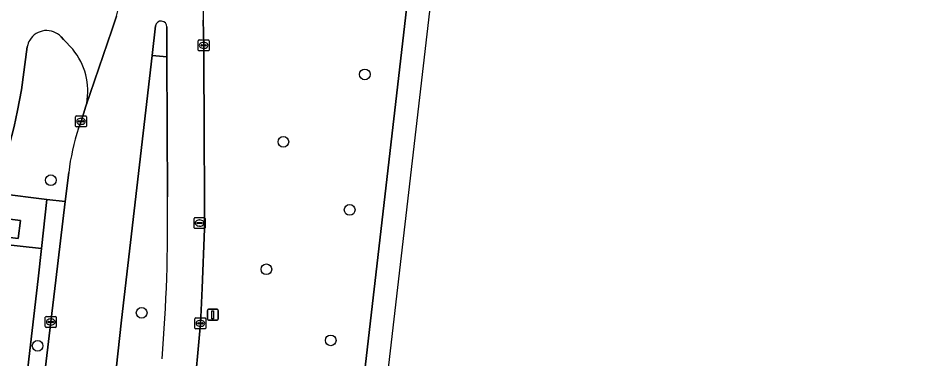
# Model space of a CAD drawing. Extents: x 160856 to 161310, y 384024 to 384878.
# Drawn here: x 161227.9 to 161310.2, y 384340.5 to 384371.7 of the extents above; entities that cross this region are included whole.
import ezdxf

# ---------------------------------------------------------------- set-up
doc = ezdxf.new("R2010")
doc.units = 0
for name, color, linetype in [('IMGEO_Berm_groen', 7, 'Continuous'), ('IMGEO_Boom', 7, 'Continuous'), ('IMGEO_Kolk', 7, 'Continuous'), ('IMGEO_Lichtmast', 7, 'Continuous'), ('IMGEO_OVBaan_gesloten', 7, 'Continuous'), ('IMGEO_Parkeervlak_open', 7, 'Continuous'), ('IMGEO_Rijbaan_lokaal_gesloten', 7, 'Continuous'), ('IMGEO_Rijbaan_lokaal_open', 7, 'Continuous'), ('IMGEO_Rioolput', 7, 'Continuous'), ('IMGEO_Verkeerseiland_gesloten', 7, 'Continuous'), ('IMGEO_Voetpad_gesloten', 7, 'Continuous'), ('IMGEO_Voetpad_open', 7, 'Continuous')]:
    doc.layers.add(name, color=color, linetype=linetype)

msp = doc.modelspace()

# ---------------------------------------------------------------- linework, layer by layer
at = {"layer": 'IMGEO_Berm_groen'}
for points in [[(161255.762, 384306.536), (161255.855, 384307.557), (161258.549, 384330.534), (161267.816, 384410.795), (161275.145, 384473.806)], [(161244.825, 384371.498), (161244.87, 384369.186), (161244.905, 384360.245), (161244.931, 384356.174), (161244.931, 384352.403), (161244.744, 384346.988), (161244.636, 384344.99), (161244.569, 384343.776), (161243.933, 384336.745), (161243.26, 384328.548), (161242.913, 384324.42), (161241.698, 384310.8), (161241.504, 384308.972), (161241.469, 384308.269), (161241.442, 384308.039)], [(161232.905, 384368.831), (161232.063, 384369.732), (161231.837, 384369.974)], [(161228.754, 384369.063), (161228.216, 384365.121), (161227.866, 384363.222), (161227.542, 384361.779), (161227.114, 384360.114), (161226.151, 384355.631), (161230.526, 384355.098), (161232.221, 384354.922), (161232.536, 384357.556)], [(161241.549, 384355.349), (161241.5, 384368.148), (161240.167, 384368.249), (161237.363, 384344.068), (161234.037, 384313.522), (161233.524, 384309.114), (161233.506, 384308.955), (161233.495, 384308.846)], [(161233.441, 384361.616), (161233.668, 384362.238), (161234.113, 384363.625)], [(161234.113, 384363.625), (161234.183, 384363.88)]]:
    msp.add_lwpolyline(points, dxfattribs=at)
msp.add_lwpolyline([(161229.318, 384330.573), (161230.903, 384343.902), (161231.358, 384347.709), (161232.221, 384354.922), (161230.526, 384355.098), (161230.065, 384350.609), (161229.745, 384347.857), (161225.325, 384310.055), (161225.116, 384308.834), (161226.705, 384308.649), (161226.975, 384310.766)], close=True, dxfattribs=at)
for centre, radius, start, end in [((161406.986, 384370.689), 162.163, 174.34924, 179.71407), ((161230.527, 384368.737), 1.802, 43.36458, 148.87919), ((161230.545, 384368.728), 1.822, 148.95455, 169.41532), ((161228.265, 384364.993), 6.021, 349.34904, 39.59855), ((161252.979, 384355.13), 20.587, 161.63552, 173.23216), ((161097.454, 384352.638), 144.121, 355.17606, 1.07793)]:
    msp.add_arc(centre, radius, start, end, dxfattribs=at)
at = {"layer": 'IMGEO_Boom'}
for centre in [(161259.595, 384366.53), (161252.152, 384360.367), (161230.903, 384356.858), (161258.208, 384354.145), (161250.599, 384348.719), (161239.204, 384344.739), (161229.7, 384341.718), (161256.477, 384342.217)]:
    msp.add_circle(centre, 0.489, dxfattribs=at)
at = {"layer": 'IMGEO_Kolk'}
for p, q in [((161244.369, 384368.76), (161244.369, 384369.612)), ((161244.444, 384369.686), (161245.296, 384369.686)), ((161244.857, 384369.466), (161244.882, 384369.466)), ((161245.37, 384369.612), (161245.37, 384368.76)), ((161245.296, 384368.686), (161244.444, 384368.686)), ((161244.628, 384369.18), (161244.628, 384369.192)), ((161245.066, 384369.143), (161244.668, 384369.143)), ((161244.671, 384369.229), (161245.069, 384369.229)), ((161244.88, 384368.906), (161244.855, 384368.906)), ((161245.112, 384369.192), (161245.112, 384369.18)), ((161233.167, 384361.812), (161233.167, 384362.664)), ((161233.242, 384362.738), (161234.094, 384362.738)), ((161234.168, 384362.664), (161234.168, 384361.812)), ((161233.426, 384362.232), (161233.426, 384362.244)), ((161233.864, 384362.195), (161233.466, 384362.195)), ((161233.469, 384362.281), (161233.867, 384362.281)), ((161233.678, 384361.958), (161233.653, 384361.958)), ((161233.655, 384362.518), (161233.68, 384362.518)), ((161233.91, 384362.244), (161233.91, 384362.232)), ((161234.094, 384361.738), (161233.242, 384361.738)), ((161230.402, 384343.476), (161230.402, 384344.328)), ((161230.477, 384344.402), (161231.329, 384344.402)), ((161230.661, 384343.896), (161230.661, 384343.908)), ((161231.099, 384343.859), (161230.701, 384343.859)), ((161230.704, 384343.945), (161231.102, 384343.945)), ((161230.89, 384344.182), (161230.915, 384344.182)), ((161231.145, 384343.908), (161231.145, 384343.896)), ((161231.403, 384344.328), (161231.403, 384343.476)), ((161244.068, 384343.35), (161244.068, 384344.202)), ((161244.143, 384344.276), (161244.995, 384344.276)), ((161244.327, 384343.77), (161244.327, 384343.782)), ((161244.765, 384343.733), (161244.367, 384343.733)), ((161244.37, 384343.819), (161244.768, 384343.819)), ((161244.556, 384344.056), (161244.581, 384344.056)), ((161244.811, 384343.782), (161244.811, 384343.77)), ((161245.069, 384344.202), (161245.069, 384343.35)), ((161231.329, 384343.402), (161230.477, 384343.402)), ((161230.913, 384343.622), (161230.888, 384343.622)), ((161244.995, 384343.276), (161244.143, 384343.276)), ((161244.579, 384343.496), (161244.554, 384343.496))]:
    msp.add_line(p, q, dxfattribs=at)
for points in [[(161244.369, 384368.76), (161244.369, 384369.612)], [(161244.444, 384369.686), (161245.296, 384369.686)], [(161245.37, 384369.612), (161245.37, 384368.76)], [(161245.296, 384368.686), (161244.444, 384368.686)], [(161233.167, 384361.812), (161233.167, 384362.664)], [(161233.242, 384362.738), (161234.094, 384362.738)], [(161234.168, 384362.664), (161234.168, 384361.812)], [(161234.094, 384361.738), (161233.242, 384361.738)], [(161230.402, 384343.476), (161230.402, 384344.328)], [(161230.477, 384344.402), (161231.329, 384344.402)], [(161231.403, 384344.328), (161231.403, 384343.476)], [(161244.068, 384343.35), (161244.068, 384344.202)], [(161244.143, 384344.276), (161244.995, 384344.276)], [(161245.069, 384344.202), (161245.069, 384343.35)], [(161231.329, 384343.402), (161230.477, 384343.402)], [(161244.995, 384343.276), (161244.143, 384343.276)]]:
    msp.add_lwpolyline(points, dxfattribs=at)
for centre, radius, start, end in [((161244.446, 384369.61), 0.0765, 91.55205, 178.44795), ((161244.446, 384369.61), 0.0765, 91.55205, 178.44795), ((161245.294, 384369.61), 0.0765, 1.55205, 88.44795), ((161245.294, 384369.61), 0.0765, 1.55205, 88.44795), ((161244.446, 384368.762), 0.0765, 181.55205, 268.44795), ((161244.446, 384368.762), 0.0765, 181.55205, 268.44795), ((161244.668, 384369.189), 0.0403, 85.87752, 175.75265), ((161244.665, 384369.179), 0.0366, 178.93798, 274.71019), ((161245.069, 384369.186), 0.043, 264.86636, 352.45326), ((161245.073, 384369.191), 0.0386, 1.73085, 96.63898), ((161245.294, 384368.762), 0.0765, 271.55205, 358.44795), ((161245.294, 384368.762), 0.0765, 271.55205, 358.44795), ((161233.244, 384362.662), 0.0765, 91.55205, 178.44795), ((161233.244, 384362.662), 0.0765, 91.55205, 178.44795), ((161234.092, 384362.662), 0.0765, 1.55205, 88.44795), ((161234.092, 384362.662), 0.0765, 1.55205, 88.44795), ((161233.466, 384362.241), 0.0403, 85.87752, 175.75265), ((161233.463, 384362.231), 0.0366, 178.93798, 274.71019), ((161233.867, 384362.238), 0.043, 264.86636, 352.45326), ((161233.871, 384362.243), 0.0386, 1.73085, 96.63898), ((161233.244, 384361.814), 0.0765, 181.55205, 268.44795), ((161233.244, 384361.814), 0.0765, 181.55205, 268.44795), ((161234.092, 384361.814), 0.0765, 271.55205, 358.44795), ((161234.092, 384361.814), 0.0765, 271.55205, 358.44795), ((161230.479, 384344.326), 0.0765, 91.55205, 178.44795), ((161230.479, 384344.326), 0.0765, 91.55205, 178.44795), ((161230.701, 384343.905), 0.0403, 85.87752, 175.75265), ((161230.698, 384343.895), 0.0366, 178.93798, 274.71019), ((161231.102, 384343.902), 0.043, 264.86636, 352.45326), ((161231.106, 384343.907), 0.0386, 1.73085, 96.63898), ((161231.327, 384344.326), 0.0765, 1.55205, 88.44795), ((161231.327, 384344.326), 0.0765, 1.55205, 88.44795), ((161244.145, 384344.2), 0.0765, 91.55205, 178.44795), ((161244.145, 384344.2), 0.0765, 91.55205, 178.44795), ((161244.367, 384343.779), 0.0403, 85.87752, 175.75265), ((161244.364, 384343.769), 0.0366, 178.93798, 274.71019), ((161244.768, 384343.776), 0.043, 264.86636, 352.45326), ((161244.772, 384343.781), 0.0386, 1.73085, 96.63898), ((161244.993, 384344.2), 0.0765, 1.55205, 88.44795), ((161244.993, 384344.2), 0.0765, 1.55205, 88.44795), ((161230.479, 384343.478), 0.0765, 181.55205, 268.44795), ((161230.479, 384343.478), 0.0765, 181.55205, 268.44795), ((161231.327, 384343.478), 0.0765, 271.55205, 358.44795), ((161231.327, 384343.478), 0.0765, 271.55205, 358.44795), ((161244.145, 384343.352), 0.0765, 181.55205, 268.44795), ((161244.145, 384343.352), 0.0765, 181.55205, 268.44795), ((161244.993, 384343.352), 0.0765, 271.55205, 358.44795), ((161244.993, 384343.352), 0.0765, 271.55205, 358.44795)]:
    msp.add_arc(centre, radius, start, end, dxfattribs=at)
for centre, major_axis, ratio, start_param, end_param in [((161244.856, 384369.186), (-0.387, 0.002), 0.722429, 4.712389, 7.853982), ((161244.881, 384369.186), (-0.39, 0.002), 0.717154, 1.570796, 4.712389), ((161233.654, 384362.238), (-0.387, 0.002), 0.722429, 4.712389, 7.853982), ((161233.679, 384362.238), (-0.39, 0.002), 0.717154, 1.570796, 4.712389), ((161230.889, 384343.902), (-0.387, 0.002), 0.722429, 4.712389, 7.853982), ((161230.914, 384343.902), (-0.39, 0.002), 0.717154, 1.570796, 4.712389), ((161244.555, 384343.776), (-0.387, 0.002), 0.722429, 4.712389, 7.853982), ((161244.58, 384343.776), (-0.39, 0.002), 0.717154, 1.570796, 4.712389)]:
    msp.add_ellipse(centre, major_axis=major_axis, ratio=ratio, start_param=start_param, end_param=end_param, dxfattribs=at)
at = {"layer": 'IMGEO_Lichtmast'}
for p, q in [((161245.208, 384344.157), (161245.208, 384344.957)), ((161245.208, 384344.957), (161245.208, 384344.157)), ((161245.308, 384345.057), (161246.098, 384345.057)), ((161246.098, 384345.057), (161245.308, 384345.057)), ((161246.198, 384344.957), (161246.198, 384344.157)), ((161246.198, 384344.157), (161246.198, 384344.957)), ((161246.098, 384344.057), (161245.308, 384344.057)), ((161245.308, 384344.057), (161246.098, 384344.057))]:
    msp.add_line(p, q, dxfattribs=at)
msp.add_lwpolyline([(161245.628, 384344.932), (161245.778, 384344.932), (161245.778, 384344.182), (161245.628, 384344.182), (161245.628, 384344.932)], dxfattribs=at)
for centre, start, end in [((161245.308, 384344.957), 90, 180), ((161245.308, 384344.957), 90, 180), ((161246.098, 384344.957), 0, 90), ((161246.098, 384344.957), 360, 90), ((161245.308, 384344.157), 180, 270), ((161245.308, 384344.157), 180, 270), ((161246.098, 384344.157), 270, 0), ((161246.098, 384344.157), 270, 0)]:
    msp.add_arc(centre, 0.1, start, end, dxfattribs=at)
at = {"layer": 'IMGEO_OVBaan_gesloten'}
for points in [[(161244.663, 384173.474), (161254.709, 384278.75), (161256.675, 384295.749), (161288.788, 384573.374), (161299.466, 384666.717), (161307.924, 384740.658), (161309.046, 384772.256), (161310.221, 384805.365), (161305.427, 384848.093), (161301.785, 384848.147), (161302.348, 384842.763), (161302.476, 384841.51), (161302.878, 384837.781), (161303.219, 384834.643)], [(161267.816, 384410.795), (161258.549, 384330.534), (161255.855, 384307.557), (161255.762, 384306.536), (161255.444, 384303.65), (161255.114, 384300.715), (161255.107, 384300.653), (161254.029, 384290.068), (161253.288, 384282.599), (161253.04, 384279.606), (161252.84, 384277.173), (161251.045, 384255.386), (161249.766, 384238.402), (161244.663, 384173.474)]]:
    msp.add_lwpolyline(points, dxfattribs=at)
at = {"layer": 'IMGEO_Parkeervlak_open'}
for points in [[(161229.745, 384347.857), (161230.065, 384350.609), (161226.121, 384351.033)], [(161225.116, 384308.834), (161225.325, 384310.055), (161229.745, 384347.857)]]:
    msp.add_lwpolyline(points, dxfattribs=at)
at = {"layer": 'IMGEO_Rijbaan_lokaal_gesloten'}
for points in [[(161236.892, 384371.866), (161236.493, 384370.578), (161234.113, 384363.625), (161233.668, 384362.238), (161233.441, 384361.616)], [(161232.627, 384300.248), (161232.902, 384302.995), (161233.211, 384306.041), (161233.495, 384308.846), (161233.506, 384308.955), (161233.524, 384309.114), (161234.037, 384313.522), (161237.363, 384344.068), (161240.167, 384368.249), (161240.474, 384370.969)], [(161239.351, 384286.094), (161240.09, 384293.921), (161240.87, 384302.129), (161241.169, 384305.129), (161241.442, 384308.039), (161241.469, 384308.269), (161241.504, 384308.972), (161241.698, 384310.8), (161242.913, 384324.42), (161243.26, 384328.548), (161243.933, 384336.745), (161244.569, 384343.776), (161244.636, 384344.99), (161244.744, 384346.988), (161244.931, 384352.403), (161244.931, 384356.174), (161244.905, 384360.245), (161244.87, 384369.186), (161244.825, 384371.498)], [(161241.502, 384370.878), (161241.5, 384368.148), (161241.549, 384355.349)], [(161232.536, 384357.556), (161232.221, 384354.922), (161231.358, 384347.709), (161230.903, 384343.902), (161229.318, 384330.573), (161226.975, 384310.766), (161226.705, 384308.649), (161226.66, 384308.475), (161226.465, 384307.452), (161226.083, 384306.244), (161225.956, 384305.864)]]:
    msp.add_lwpolyline(points, dxfattribs=at)
for centre, radius, start, end in [((161406.986, 384370.689), 162.163, 174.34924, 179.71407), ((161240.985, 384370.889), 0.517, 358.82563, 171.05693), ((161252.979, 384355.13), 20.587, 161.63552, 173.23216), ((161097.454, 384352.638), 144.121, 355.17606, 1.07793)]:
    msp.add_arc(centre, radius, start, end, dxfattribs=at)
at = {"layer": 'IMGEO_Rijbaan_lokaal_open'}
for points in [[(161234.183, 384363.88), (161234.113, 384363.625), (161236.493, 384370.578), (161236.892, 384371.866), (161237.099, 384372.576), (161237.241, 384373.124)], [(161231.837, 384369.974), (161232.063, 384369.732), (161232.905, 384368.831)], [(161221.938, 384363.779), (161221.892, 384363.634), (161221.389, 384362.063), (161226.56, 384360.303), (161227.114, 384360.114), (161227.542, 384361.779), (161227.866, 384363.222), (161228.216, 384365.121), (161228.754, 384369.063)]]:
    msp.add_lwpolyline(points, dxfattribs=at)
for centre, radius, start, end in [((161230.527, 384368.737), 1.802, 43.36458, 148.87919), ((161230.545, 384368.728), 1.822, 148.95455, 169.41532), ((161228.265, 384364.993), 6.021, 349.34904, 39.59855)]:
    msp.add_arc(centre, radius, start, end, dxfattribs=at)
at = {"layer": 'IMGEO_Rioolput'}
for p, q in [((161243.993, 384352.518), (161243.993, 384353.37)), ((161244.068, 384353.444), (161244.92, 384353.444)), ((161244.252, 384352.938), (161244.252, 384352.95)), ((161244.69, 384352.901), (161244.292, 384352.901)), ((161244.295, 384352.987), (161244.693, 384352.987)), ((161244.481, 384353.224), (161244.506, 384353.224)), ((161244.736, 384352.95), (161244.736, 384352.938)), ((161244.994, 384353.37), (161244.994, 384352.518)), ((161244.92, 384352.444), (161244.068, 384352.444)), ((161244.504, 384352.664), (161244.479, 384352.664))]:
    msp.add_line(p, q, dxfattribs=at)
for points in [[(161243.993, 384352.518), (161243.993, 384353.37)], [(161244.068, 384353.444), (161244.92, 384353.444)], [(161244.994, 384353.37), (161244.994, 384352.518)], [(161244.92, 384352.444), (161244.068, 384352.444)]]:
    msp.add_lwpolyline(points, dxfattribs=at)
for centre, radius, start, end in [((161244.07, 384353.368), 0.0765, 91.55205, 178.44795), ((161244.07, 384353.368), 0.0765, 91.55205, 178.44795), ((161244.292, 384352.947), 0.0403, 85.87752, 175.75265), ((161244.289, 384352.937), 0.0366, 178.93798, 274.71019), ((161244.693, 384352.944), 0.043, 264.86636, 352.45326), ((161244.697, 384352.949), 0.0386, 1.73085, 96.63898), ((161244.918, 384353.368), 0.0765, 1.55205, 88.44795), ((161244.918, 384353.368), 0.0765, 1.55205, 88.44795), ((161244.07, 384352.52), 0.0765, 181.55205, 268.44795), ((161244.07, 384352.52), 0.0765, 181.55205, 268.44795), ((161244.918, 384352.52), 0.0765, 271.55205, 358.44795), ((161244.918, 384352.52), 0.0765, 271.55205, 358.44795)]:
    msp.add_arc(centre, radius, start, end, dxfattribs=at)
for centre, major_axis, ratio, start_param, end_param in [((161244.48, 384352.944), (-0.387, 0.002), 0.722429, 4.712389, 7.853982), ((161244.505, 384352.944), (-0.39, 0.002), 0.717154, 1.570796, 4.712389)]:
    msp.add_ellipse(centre, major_axis=major_axis, ratio=ratio, start_param=start_param, end_param=end_param, dxfattribs=at)
at = {"layer": 'IMGEO_Verkeerseiland_gesloten'}
for points in [[(161240.474, 384370.969), (161240.167, 384368.249)], [(161240.167, 384368.249), (161241.5, 384368.148), (161241.502, 384370.878)]]:
    msp.add_lwpolyline(points, dxfattribs=at)
msp.add_arc((161240.985, 384370.889), 0.517, 358.82563, 171.05693, dxfattribs=at)
at = {"layer": 'IMGEO_Voetpad_gesloten'}
msp.add_lwpolyline([(161226.415, 384353.386), (161226.208, 384351.741), (161227.93, 384351.524), (161228.143, 384353.169)], close=True, dxfattribs=at)
at = {"layer": 'IMGEO_Voetpad_open'}
for points in [[(161230.526, 384355.098), (161226.151, 384355.631), (161225.645, 384351.611)], [(161226.121, 384351.033), (161230.065, 384350.609), (161230.526, 384355.098)]]:
    msp.add_lwpolyline(points, dxfattribs=at)
msp.add_lwpolyline([(161226.415, 384353.386), (161228.143, 384353.169), (161227.93, 384351.524), (161226.208, 384351.741)], close=True, dxfattribs=at)

doc.saveas('drawing.dxf')
